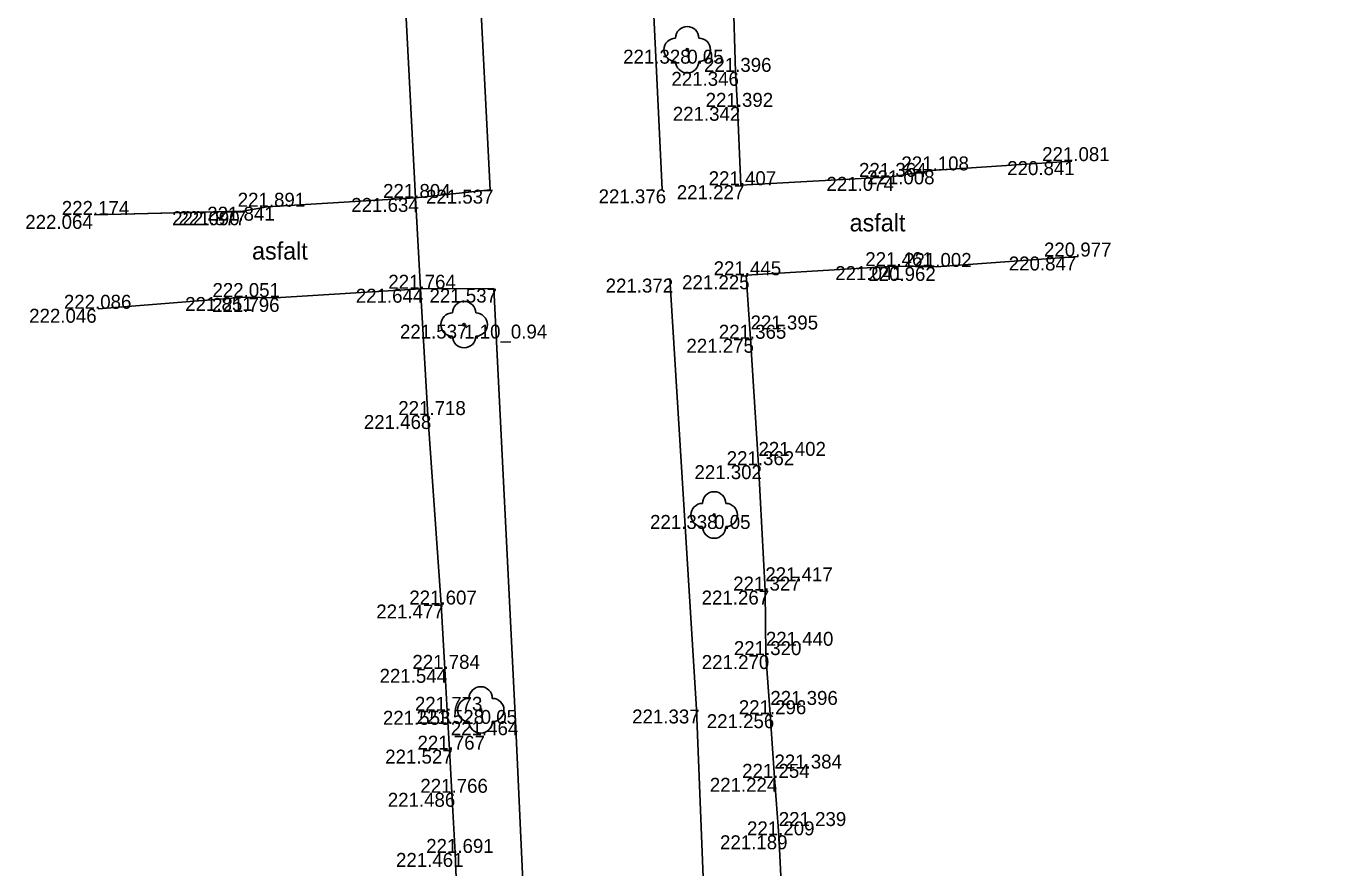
# Model space of a CAD drawing. Extents: x -599516 to -599132, y -1163668 to -1163119.
# Drawn here: x -599303.86 to -599275.68, y -1163412.13 to -1163394.03 of the extents above; entities that cross this region are included whole.
import ezdxf

# ---------------------------------------------------------------- set-up
doc = ezdxf.new("R2010")
doc.units = 0
for name, color, linetype in [('Bod-oznac1', 7, 'Continuous'), ('Bod-oznac2', 7, 'Continuous'), ('Bod-oznac3', 7, 'Continuous'), ('Bod-vyska1', 7, 'Continuous'), ('Bod-vyska2', 7, 'Continuous'), ('Bod-vyska3', 7, 'Continuous'), ('Z_cela-hrobu-dolni-linie', 7, 'Continuous'), ('Z_cela-hrobu-horni-linie', 7, 'Continuous'), ('Z_chodnik', 7, 'Continuous'), ('Z_komunikace', 7, 'Continuous'), ('Z_nove-stromy-prumer-kmene', 7, 'Continuous'), ('Z_obvod-kmene-spodek-ve-vysce1_2m', 7, 'Continuous'), ('Z_popis-budov-povrchu', 7, 'Continuous'), ('Z_stromy-kere', 7, 'Continuous'), ('Z_stromy-nove-vysazene', 7, 'Continuous')]:
    doc.layers.add(name, color=color, linetype=linetype)

msp = doc.modelspace()

# ---------------------------------------------------------------- linework, layer by layer
at = {"layer": 'Bod-oznac1'}
for p, q in [((-599289.655, -1163394.54), (-599289.655, -1163394.54)), ((-599288.618, -1163395.016), (-599288.618, -1163395.016)), ((-599288.577, -1163395.768), (-599288.577, -1163395.768)), ((-599281.392, -1163396.935), (-599281.392, -1163396.935)), ((-599285.275, -1163397.274), (-599285.275, -1163397.274)), ((-599284.417, -1163397.134), (-599284.417, -1163397.134)), ((-599293.891, -1163397.549), (-599293.891, -1163397.549)), ((-599290.192, -1163397.542), (-599290.192, -1163397.542)), ((-599288.501, -1163397.453), (-599288.501, -1163397.453)), ((-599295.498, -1163397.727), (-599295.498, -1163397.727)), ((-599302.401, -1163398.092), (-599302.401, -1163398.092)), ((-599299.259, -1163398.014), (-599299.259, -1163398.014)), ((-599299.209, -1163398.013), (-599299.209, -1163398.013)), ((-599298.685, -1163397.915), (-599298.685, -1163397.915)), ((-599285.192, -1163399.193), (-599285.192, -1163399.193)), ((-599284.308, -1163399.21), (-599284.308, -1163399.21)), ((-599281.253, -1163398.986), (-599281.253, -1163398.986)), ((-599290.03, -1163399.461), (-599290.03, -1163399.461)), ((-599288.388, -1163399.389), (-599288.388, -1163399.389)), ((-599295.389, -1163399.679), (-599295.389, -1163399.679)), ((-599293.815, -1163399.676), (-599293.815, -1163399.676)), ((-599299.17, -1163399.857), (-599299.17, -1163399.857)), ((-599298.51, -1163399.876), (-599298.51, -1163399.876)), ((-599302.317, -1163400.11), (-599302.317, -1163400.11)), ((-599294.45, -1163400.45), (-599294.45, -1163400.45)), ((-599288.294, -1163400.754), (-599288.294, -1163400.754)), ((-599295.227, -1163402.394), (-599295.227, -1163402.394)), ((-599288.125, -1163403.472), (-599288.125, -1163403.472)), ((-599289.077, -1163404.543), (-599289.077, -1163404.543)), ((-599287.978, -1163406.168), (-599287.978, -1163406.168)), ((-599294.945, -1163406.468), (-599294.945, -1163406.468)), ((-599287.965, -1163407.555), (-599287.965, -1163407.555)), ((-599294.867, -1163407.851), (-599294.867, -1163407.851)), ((-599294.817, -1163408.753), (-599294.817, -1163408.753)), ((-599294.094, -1163408.735), (-599294.094, -1163408.735)), ((-599289.46, -1163408.725), (-599289.46, -1163408.725)), ((-599287.87, -1163408.826), (-599287.87, -1163408.826)), ((-599293.347, -1163408.977), (-599293.347, -1163408.977)), ((-599294.767, -1163409.588), (-599294.767, -1163409.588)), ((-599287.781, -1163410.194), (-599287.781, -1163410.194)), ((-599294.713, -1163410.516), (-599294.713, -1163410.516)), ((-599287.689, -1163411.43), (-599287.689, -1163411.43)), ((-599294.64, -1163411.808), (-599294.64, -1163411.808))]:
    msp.add_line(p, q, dxfattribs=at)
at = {"layer": 'Bod-oznac2'}
for p, q in [((-599288.618, -1163395.016), (-599288.618, -1163395.016)), ((-599288.577, -1163395.768), (-599288.577, -1163395.768)), ((-599281.392, -1163396.935), (-599281.392, -1163396.935)), ((-599285.275, -1163397.274), (-599285.275, -1163397.274)), ((-599284.417, -1163397.134), (-599284.417, -1163397.134)), ((-599288.501, -1163397.453), (-599288.501, -1163397.453)), ((-599295.498, -1163397.727), (-599295.498, -1163397.727)), ((-599302.401, -1163398.092), (-599302.401, -1163398.092)), ((-599298.685, -1163397.915), (-599298.685, -1163397.915)), ((-599285.192, -1163399.193), (-599285.192, -1163399.193)), ((-599284.308, -1163399.21), (-599284.308, -1163399.21)), ((-599281.253, -1163398.986), (-599281.253, -1163398.986)), ((-599288.388, -1163399.389), (-599288.388, -1163399.389)), ((-599295.389, -1163399.679), (-599295.389, -1163399.679)), ((-599299.17, -1163399.857), (-599299.17, -1163399.857)), ((-599302.317, -1163400.11), (-599302.317, -1163400.11)), ((-599288.294, -1163400.754), (-599288.294, -1163400.754)), ((-599295.227, -1163402.394), (-599295.227, -1163402.394)), ((-599288.125, -1163403.472), (-599288.125, -1163403.472)), ((-599287.978, -1163406.168), (-599287.978, -1163406.168)), ((-599294.945, -1163406.468), (-599294.945, -1163406.468)), ((-599287.965, -1163407.555), (-599287.965, -1163407.555)), ((-599294.867, -1163407.851), (-599294.867, -1163407.851)), ((-599294.817, -1163408.753), (-599294.817, -1163408.753)), ((-599287.87, -1163408.826), (-599287.87, -1163408.826)), ((-599294.767, -1163409.588), (-599294.767, -1163409.588)), ((-599287.781, -1163410.194), (-599287.781, -1163410.194)), ((-599294.713, -1163410.516), (-599294.713, -1163410.516)), ((-599287.689, -1163411.43), (-599287.689, -1163411.43)), ((-599294.64, -1163411.808), (-599294.64, -1163411.808))]:
    msp.add_line(p, q, dxfattribs=at)
at = {"layer": 'Bod-oznac3'}
for p, q in [((-599288.294, -1163400.754), (-599288.294, -1163400.754)), ((-599288.125, -1163403.472), (-599288.125, -1163403.472)), ((-599287.978, -1163406.168), (-599287.978, -1163406.168)), ((-599287.965, -1163407.555), (-599287.965, -1163407.555)), ((-599287.87, -1163408.826), (-599287.87, -1163408.826)), ((-599287.781, -1163410.194), (-599287.781, -1163410.194)), ((-599287.689, -1163411.43), (-599287.689, -1163411.43))]:
    msp.add_line(p, q, dxfattribs=at)
at = {"layer": 'Z_cela-hrobu-dolni-linie'}
for points in [[(-599289.863, -1163369.143), (-599289.714, -1163371.637), (-599289.682, -1163373.009), (-599289.669, -1163373.419), (-599289.651, -1163373.998), (-599289.643, -1163374.436), (-599289.56, -1163375.836), (-599289.516, -1163377.191), (-599289.365, -1163379.92), (-599289.306, -1163381.244), (-599289.198, -1163382.622), (-599289.136, -1163383.934), (-599288.986, -1163386.604), (-599288.9, -1163387.891), (-599288.833, -1163389.204), (-599288.792, -1163390.614), (-599288.666, -1163393.315), (-599288.618, -1163395.016), (-599288.577, -1163395.768), (-599288.501, -1163397.453)], [(-599296.792, -1163372.076), (-599296.658, -1163373.481), (-599296.523, -1163376.081), (-599296.463, -1163377.607), (-599296.405, -1163378.982), (-599296.32, -1163380.346), (-599296.264, -1163381.53), (-599296.108, -1163384.294), (-599296.1, -1163384.355), (-599296.031, -1163385.637), (-599296.035, -1163385.707), (-599295.967, -1163387.076), (-599295.92, -1163388.037), (-599295.891, -1163388.802), (-599295.845, -1163389.761), (-599295.806, -1163391.097), (-599295.773, -1163392.099), (-599295.752, -1163392.75), (-599295.702, -1163393.725), (-599295.498, -1163397.727)], [(-599288.388, -1163399.389), (-599288.294, -1163400.754), (-599288.125, -1163403.472), (-599287.978, -1163406.168), (-599287.965, -1163407.555), (-599287.87, -1163408.826), (-599287.781, -1163410.194), (-599287.689, -1163411.43), (-599287.623, -1163412.745), (-599287.56, -1163414.025), (-599287.418, -1163417.052), (-599287.386, -1163417.994), (-599287.345, -1163418.829), (-599287.281, -1163419.757), (-599287.175, -1163421.099), (-599287.091, -1163423.852), (-599286.888, -1163426.506), (-599286.724, -1163427.861)], [(-599295.389, -1163399.679), (-599295.227, -1163402.394), (-599294.945, -1163406.468), (-599294.867, -1163407.851), (-599294.817, -1163408.753), (-599294.767, -1163409.588), (-599294.713, -1163410.516), (-599294.64, -1163411.808), (-599294.584, -1163413.242), (-599294.456, -1163417.247), (-599294.116, -1163422.671), (-599294.058, -1163423.553), (-599293.993, -1163423.556), (-599293.927, -1163424.571), (-599293.992, -1163424.579), (-599293.937, -1163425.462), (-599293.826, -1163428.199), (-599297.048, -1163428.351)]]:
    msp.add_lwpolyline(points, dxfattribs=at)
at = {"layer": 'Z_cela-hrobu-horni-linie'}
for p, q in [((-599284.417, -1163397.134), (-599281.392, -1163396.935)), ((-599302.401, -1163398.092), (-599299.259, -1163398.014)), ((-599284.308, -1163399.21), (-599281.253, -1163398.986)), ((-599302.317, -1163400.11), (-599299.17, -1163399.857))]:
    msp.add_line(p, q, dxfattribs=at)
for points in [[(-599289.651, -1163373.998), (-599289.643, -1163374.436), (-599289.643, -1163374.436), (-599289.56, -1163375.836), (-599289.56, -1163375.836), (-599289.516, -1163377.191), (-599289.516, -1163377.191), (-599289.365, -1163379.92), (-599289.306, -1163381.244), (-599289.306, -1163381.244), (-599289.198, -1163382.622), (-599289.198, -1163382.622), (-599289.136, -1163383.934), (-599289.136, -1163383.934), (-599288.986, -1163386.604), (-599288.9, -1163387.891), (-599288.9, -1163387.891), (-599288.833, -1163389.204), (-599288.792, -1163390.614), (-599288.792, -1163390.614), (-599288.666, -1163393.315), (-599288.666, -1163393.315), (-599288.618, -1163395.016)], [(-599298.685, -1163397.915), (-599295.498, -1163397.727), (-599295.702, -1163393.725)], [(-599288.577, -1163395.768), (-599288.501, -1163397.453), (-599285.275, -1163397.274)], [(-599285.192, -1163399.193), (-599288.388, -1163399.389), (-599288.294, -1163400.754), (-599288.294, -1163400.754), (-599288.125, -1163403.472), (-599288.125, -1163403.472), (-599287.978, -1163406.168), (-599287.978, -1163406.168), (-599287.965, -1163407.555), (-599287.965, -1163407.555), (-599287.87, -1163408.826), (-599287.87, -1163408.826), (-599287.781, -1163410.194), (-599287.781, -1163410.194), (-599287.689, -1163411.43), (-599287.689, -1163411.43), (-599287.623, -1163412.745)], [(-599297.048, -1163428.351), (-599293.826, -1163428.199), (-599293.937, -1163425.462), (-599293.937, -1163425.462), (-599294.003, -1163424.439), (-599294.003, -1163424.438), (-599294.049, -1163423.713), (-599294.049, -1163423.714), (-599294.116, -1163422.671), (-599294.456, -1163417.247), (-599294.52, -1163414.543), (-599294.584, -1163413.242), (-599294.64, -1163411.808), (-599294.713, -1163410.516), (-599294.767, -1163409.588), (-599294.817, -1163408.753), (-599294.867, -1163407.851), (-599294.945, -1163406.468), (-599295.227, -1163402.394), (-599295.389, -1163399.679), (-599298.51, -1163399.876)]]:
    msp.add_lwpolyline(points, dxfattribs=at)
at = {"layer": 'Z_chodnik'}
msp.add_line((-599299.209, -1163398.013), (-599302.401, -1163398.092), dxfattribs=at)
for points in [[(-599281.392, -1163396.935), (-599284.417, -1163397.134), (-599285.275, -1163397.274), (-599288.501, -1163397.453)], [(-599299.209, -1163398.013), (-599298.685, -1163397.915), (-599295.498, -1163397.727)], [(-599281.253, -1163398.986), (-599284.308, -1163399.21), (-599285.192, -1163399.193), (-599288.388, -1163399.389)], [(-599295.389, -1163399.679), (-599298.51, -1163399.876), (-599299.17, -1163399.857), (-599302.317, -1163400.11)]]:
    msp.add_lwpolyline(points, dxfattribs=at)
at = {"layer": 'Z_komunikace'}
msp.add_line((-599295.498, -1163397.727), (-599295.389, -1163399.679), dxfattribs=at)
for points in [[(-599296.928, -1163369.33), (-599296.996, -1163368.588), (-599296.325, -1163368.567), (-599296.26, -1163369.325), (-599296.926, -1163369.369), (-599296.919, -1163369.508), (-599296.277, -1163369.464), (-599295.351, -1163369.506), (-599294.898, -1163378.834), (-599294.391, -1163387.685), (-599293.891, -1163397.549), (-599295.498, -1163397.727)], [(-599291.668, -1163369.248), (-599291.521, -1163369.559), (-599290.997, -1163379.11), (-599290.669, -1163387.664), (-599290.192, -1163397.542)], [(-599290.03, -1163399.461), (-599289.46, -1163408.725), (-599289.087, -1163418.103), (-599288.572, -1163427.534), (-599287.801, -1163427.516), (-599287.696, -1163428.811), (-599287.268, -1163428.794), (-599286.724, -1163427.861), (-599283.519, -1163427.707), (-599283.047, -1163427.651), (-599281.318, -1163427.542), (-599281.06, -1163429.136), (-599279.413, -1163429.031), (-599279.254, -1163427.566), (-599278.265, -1163427.366), (-599276.953, -1163427.271), (-599275.589, -1163427.204)], [(-599295.389, -1163399.679), (-599293.815, -1163399.676), (-599293.347, -1163408.977), (-599292.922, -1163418.196), (-599292.178, -1163427.753), (-599292.943, -1163427.784), (-599292.87, -1163429.24), (-599293.32, -1163429.096), (-599293.738, -1163429.094), (-599293.961, -1163429.803), (-599294.414, -1163430.049), (-599294.978, -1163430.195), (-599295.247, -1163430.143), (-599295.457, -1163429.985), (-599296.077, -1163430.245), (-599298.279, -1163430.316)]]:
    msp.add_lwpolyline(points, dxfattribs=at)
at = {"layer": 'Z_stromy-kere'}
msp.add_circle((-599294.45, -1163400.45), 0.025, dxfattribs=at)
for centre, start, end in [((-599294.45, -1163400.2), 0, 180), ((-599294.7, -1163400.45), 90, 270), ((-599294.2, -1163400.45), 270, 90), ((-599294.45, -1163400.7), 180, 0)]:
    msp.add_arc(centre, 0.25, start, end, dxfattribs=at)
at = {"layer": 'Z_stromy-nove-vysazene'}
for centre in [(-599289.655, -1163394.54), (-599289.077, -1163404.543), (-599294.094, -1163408.735)]:
    msp.add_circle(centre, 0.025, dxfattribs=at)
for centre, start, end in [((-599289.655, -1163394.29), 0, 180), ((-599289.905, -1163394.54), 90, 270), ((-599289.405, -1163394.54), 270, 90), ((-599289.655, -1163394.79), 180, 0), ((-599289.077, -1163404.293), 0, 180), ((-599289.327, -1163404.543), 90, 270), ((-599288.827, -1163404.543), 270, 90), ((-599289.077, -1163404.793), 180, 0), ((-599294.094, -1163408.485), 0, 180), ((-599294.344, -1163408.735), 90, 270), ((-599293.844, -1163408.735), 270, 90), ((-599294.094, -1163408.985), 180, 0)]:
    msp.add_arc(centre, 0.25, start, end, dxfattribs=at)

# ---------------------------------------------------------------- texts
at = {"layer": 'Bod-vyska1'}
for s, p in [('221.328', (-599291.033, -1163394.84)), ('221.346', (-599289.996, -1163395.316)), ('221.342', (-599289.966, -1163396.068)), ('220.841', (-599282.779, -1163397.235)), ('221.074', (-599286.664, -1163397.574)), ('221.008', (-599285.791, -1163397.434)), ('221.537', (-599295.27, -1163397.849)), ('221.376', (-599291.56, -1163397.842)), ('221.227', (-599289.88, -1163397.753)), ('221.634', (-599296.876, -1163398.027)), ('222.064', (-599303.881, -1163398.392)), ('222.090', (-599300.725, -1163398.314)), ('221.877', (-599300.59, -1163398.313)), ('221.841', (-599299.97, -1163398.215)), ('220.847', (-599282.746, -1163399.286)), ('221.041', (-599286.475, -1163399.493)), ('220.962', (-599285.765, -1163399.51)), ('221.372', (-599291.409, -1163399.761)), ('221.225', (-599289.766, -1163399.689)), ('221.644', (-599296.778, -1163399.979)), ('221.537', (-599295.194, -1163399.976)), ('222.046', (-599303.797, -1163400.41)), ('221.851', (-599300.444, -1163400.157)), ('221.796', (-599299.867, -1163400.176)), ('221.537', (-599295.829, -1163400.75)), ('221.275', (-599289.673, -1163401.054)), ('221.468', (-599296.605, -1163402.694)), ('221.302', (-599289.501, -1163403.772)), ('221.338', (-599290.455, -1163404.843)), ('221.267', (-599289.346, -1163406.468)), ('221.477', (-599296.338, -1163406.768)), ('221.270', (-599289.343, -1163407.855)), ('221.544', (-599296.267, -1163408.151)), ('221.553', (-599296.195, -1163409.053)), ('221.528', (-599295.472, -1163409.035)), ('221.337', (-599290.839, -1163409.025)), ('221.256', (-599289.236, -1163409.126)), ('221.464', (-599294.736, -1163409.277)), ('221.527', (-599296.146, -1163409.888)), ('221.224', (-599289.17, -1163410.494)), ('221.486', (-599296.091, -1163410.816)), ('221.189', (-599288.951, -1163411.73)), ('221.461', (-599295.914, -1163412.108))]:
    msp.add_text(s, height=0.3, dxfattribs=at).set_placement(p)
at = {"layer": 'Bod-vyska2'}
for s, p in [('221.396', (-599289.295, -1163395.016)), ('221.392', (-599289.26, -1163395.768)), ('221.081', (-599282.028, -1163396.935)), ('221.364', (-599285.964, -1163397.274)), ('221.108', (-599285.053, -1163397.134)), ('221.407', (-599289.195, -1163397.453)), ('221.804', (-599296.192, -1163397.727)), ('222.174', (-599303.096, -1163398.092)), ('221.891', (-599299.316, -1163397.915)), ('220.977', (-599281.989, -1163398.986)), ('221.461', (-599285.829, -1163399.193)), ('221.002', (-599284.995, -1163399.21)), ('221.445', (-599289.088, -1163399.389)), ('221.764', (-599296.079, -1163399.679)), ('222.086', (-599303.051, -1163400.11)), ('222.051', (-599299.858, -1163399.857)), ('221.365', (-599288.977, -1163400.754)), ('221.718', (-599295.865, -1163402.394)), ('221.362', (-599288.808, -1163403.472)), ('221.327', (-599288.668, -1163406.168)), ('221.607', (-599295.628, -1163406.468)), ('221.320', (-599288.653, -1163407.555)), ('221.784', (-599295.562, -1163407.851)), ('221.773', (-599295.508, -1163408.753)), ('221.296', (-599288.547, -1163408.826)), ('221.767', (-599295.452, -1163409.588)), ('221.254', (-599288.475, -1163410.194)), ('221.766', (-599295.391, -1163410.516)), ('221.209', (-599288.371, -1163411.43)), ('221.691', (-599295.265, -1163411.808))]:
    msp.add_text(s, height=0.3, dxfattribs=at).set_placement(p)
at = {"layer": 'Bod-vyska3'}
for s, p in [('221.395', (-599288.294, -1163400.554)), ('221.402', (-599288.125, -1163403.272)), ('221.417', (-599287.978, -1163405.968)), ('221.440', (-599287.965, -1163407.355)), ('221.396', (-599287.87, -1163408.626)), ('221.384', (-599287.781, -1163409.994)), ('221.239', (-599287.689, -1163411.23))]:
    msp.add_text(s, height=0.3, dxfattribs=at).set_placement(p)
at = {"layer": 'Z_nove-stromy-prumer-kmene'}
for p in [(-599289.655, -1163394.84), (-599289.077, -1163404.843), (-599294.094, -1163409.035)]:
    msp.add_text('0.05', height=0.3, dxfattribs=at).set_placement(p)
at = {"layer": 'Z_obvod-kmene-spodek-ve-vysce1_2m'}
msp.add_text('1.10_0.94', height=0.3, dxfattribs=at).set_placement((-599294.45, -1163400.75))
at = {"layer": 'Z_popis-budov-povrchu'}
for p in [(-599286.165, -1163398.446), (-599299.008, -1163399.052)]:
    msp.add_text('asfalt', height=0.375, dxfattribs=at).set_placement(p)

doc.saveas('drawing.dxf')
